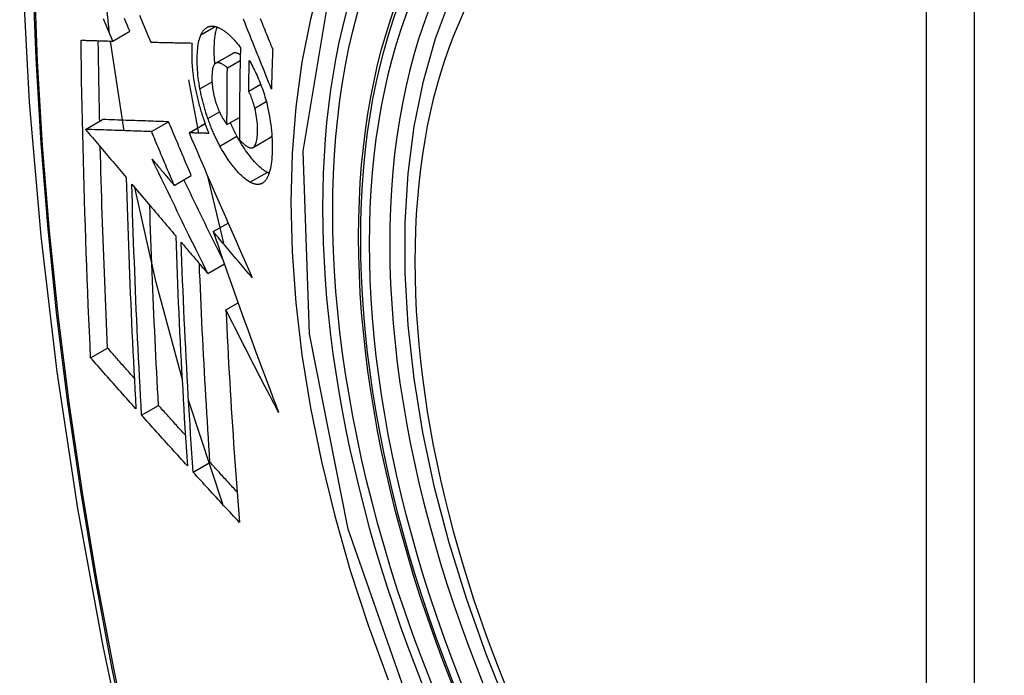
# Model space of a CAD drawing. Header units: inches. Extents: x 25 to 686, y 75 to 315.
# Tile 278 of 294: x 674.322 to 674.662, y 256.206 to 256.433. Entities that reach past the tile are written whole.
import ezdxf

# ---------------------------------------------------------------- set-up
doc = ezdxf.new("R2010")
doc.units = ezdxf.units.IN
doc.header["$MEASUREMENT"] = 0
doc.layers.add('Visible Edges(ANSI)', color=7, linetype='Continuous', lineweight=25)
doc.layers.add('Visible Tangent Edges(ANSI)', color=7, linetype='Continuous', lineweight=25)

msp = doc.modelspace()

# ---------------------------------------------------------------- linework, layer by layer
at = {"layer": 'Visible Edges(ANSI)'}
for p, q in [((674.35385, 256.42521), (674.35974, 256.42861)), ((674.35771, 256.39426), (674.35305, 256.42523)), ((674.36694, 256.42486), (674.36705, 256.42486)), ((674.38937, 256.41757), (674.39527, 256.42097)), ((674.39344, 256.41598), (674.39787, 256.41853)), ((674.37998, 256.41186), (674.38346, 256.39343)), ((674.4008, 256.40788), (674.40495, 256.41028)), ((674.3933, 256.39636), (674.39761, 256.39885)), ((674.34442, 256.39471), (674.35031, 256.39811)), ((674.35031, 256.39811), (674.35031, 256.39811)), ((674.36722, 256.39394), (674.37312, 256.39734)), ((674.3802, 256.39353), (674.38572, 256.39671)), ((674.34442, 256.39471), (674.34442, 256.39471)), ((674.38036, 256.39352), (674.3802, 256.39353)), ((674.4023, 256.38845), (674.4082, 256.39186)), ((674.4082, 256.39186), (674.40825, 256.39188)), ((674.37508, 256.37534), (674.38098, 256.37875)), ((674.38661, 256.37859), (674.39215, 256.35537)), ((674.38854, 256.35941), (674.39366, 256.36236)), ((674.38666, 256.34492), (674.3924, 256.34823)), ((674.39295, 256.33232), (674.39716, 256.33475)), ((674.34617, 256.31578), (674.35203, 256.31916)), ((674.39182, 256.26516), (674.38003, 256.30111)), ((674.36379, 256.29597), (674.36964, 256.29934)), ((674.38159, 256.27628), (674.38743, 256.27965))]:
    msp.add_line(p, q, dxfattribs=at)
at = {"layer": 'Visible Edges(ANSI)', "flags": 128}
for points in [[(674.37569, 256.82732), (674.36285, 256.78926), (674.35179, 256.75008), (674.34249, 256.70984), (674.33493, 256.66862), (674.32909, 256.62648), (674.32494, 256.58349), (674.32247, 256.53969), (674.32165, 256.49517), (674.32246, 256.44997), (674.32489, 256.40416), (674.32891, 256.35781), (674.33451, 256.31097), (674.34166, 256.26372), (674.35034, 256.21612), (674.36053, 256.16825), (674.3722, 256.12016)], [(674.49064, 256.19418), (674.4829, 256.21334), (674.47604, 256.23258), (674.4701, 256.25181), (674.46509, 256.27096), (674.46106, 256.28993), (674.458, 256.30866), (674.45595, 256.32705), (674.45492, 256.34503), (674.45493, 256.36251), (674.45597, 256.37944), (674.45805, 256.39574), (674.46118, 256.41132), (674.46536, 256.42614), (674.47059, 256.4401), (674.47686, 256.45315), (674.48416, 256.4652), (674.49247, 256.47619), (674.50177, 256.48602), (674.51199, 256.49463), (674.52308, 256.50194)], [(674.35272, 256.42786), (674.35057, 256.44788), (674.34909, 256.46764)], [(674.35385, 256.42521), (674.35338, 256.42631), (674.35291, 256.42741), (674.35245, 256.42851), (674.35198, 256.42961), (674.35152, 256.43071), (674.35105, 256.43181), (674.35058, 256.43291)], [(674.35974, 256.42861), (674.35928, 256.42971), (674.35881, 256.43081), (674.35835, 256.43191), (674.35788, 256.43301)], [(674.36304, 256.43415), (674.36402, 256.43182), (674.365, 256.42949), (674.36597, 256.42717), (674.36694, 256.42486)], [(674.40479, 256.43298), (674.40511, 256.43221), (674.40542, 256.43143), (674.40574, 256.43066), (674.40605, 256.42989), (674.40636, 256.42912), (674.40667, 256.42836), (674.40698, 256.42759), (674.40728, 256.42684), (674.40759, 256.42608), (674.40789, 256.42533), (674.4082, 256.42458), (674.4085, 256.42383), (674.4088, 256.42309), (674.4091, 256.42235)], [(674.38431, 256.42741), (674.38442, 256.42763), (674.38453, 256.42784), (674.38464, 256.42804), (674.38475, 256.42823), (674.38487, 256.42842), (674.38499, 256.4286), (674.38512, 256.42877), (674.38524, 256.42893), (674.38537, 256.42909), (674.38551, 256.42923), (674.38565, 256.42937), (674.38579, 256.4295), (674.38593, 256.42962), (674.38608, 256.42973), (674.38623, 256.42984), (674.38638, 256.42993), (674.38653, 256.43002), (674.38669, 256.43009), (674.38685, 256.43016), (674.38701, 256.43022), (674.38718, 256.43027), (674.38734, 256.43031), (674.38751, 256.43035), (674.38769, 256.43037)], [(674.38769, 256.43037), (674.38787, 256.43039), (674.38805, 256.43039), (674.38824, 256.4304), (674.38843, 256.43039), (674.38862, 256.43037), (674.38881, 256.43035), (674.389, 256.43032), (674.38919, 256.43028), (674.38938, 256.43023), (674.38958, 256.43018), (674.38978, 256.43012), (674.38998, 256.43005), (674.39018, 256.42997), (674.39038, 256.42989), (674.39058, 256.4298), (674.39078, 256.4297), (674.39099, 256.4296), (674.39119, 256.42949), (674.3914, 256.42937), (674.39161, 256.42924), (674.39181, 256.42911), (674.39202, 256.42897), (674.39224, 256.42883), (674.39245, 256.42868)], [(674.38913, 256.41739), (674.38908, 256.41802), (674.38903, 256.41865), (674.38899, 256.41927), (674.38896, 256.41989), (674.38893, 256.4205), (674.38892, 256.4211), (674.38891, 256.42169), (674.3889, 256.42228), (674.38891, 256.42285), (674.38892, 256.42342), (674.38894, 256.42397), (674.38896, 256.42452), (674.389, 256.42505), (674.38904, 256.42558), (674.38909, 256.4261), (674.38914, 256.4266), (674.38921, 256.42709), (674.38928, 256.42756), (674.38936, 256.42802), (674.38945, 256.42846), (674.38955, 256.42889), (674.38966, 256.4293), (674.38978, 256.4297), (674.38991, 256.43007)], [(674.40866, 256.40865), (674.40818, 256.40985), (674.4077, 256.41105), (674.40722, 256.41225), (674.40673, 256.41346), (674.40624, 256.41468), (674.40576, 256.4159), (674.40526, 256.41713), (674.40477, 256.41836), (674.40427, 256.41961), (674.40377, 256.42087), (674.40326, 256.42213), (674.40275, 256.42341), (674.40223, 256.42471), (674.40171, 256.42602), (674.40118, 256.42734), (674.40064, 256.42868), (674.4001, 256.43004), (674.39955, 256.43141), (674.39899, 256.43281)], [(674.38397, 256.40877), (674.3838, 256.40973), (674.38364, 256.41068), (674.38351, 256.41163), (674.38339, 256.41256), (674.38328, 256.41348), (674.3832, 256.41438), (674.38313, 256.41528), (674.38307, 256.41616), (674.38304, 256.41702), (674.38301, 256.41788), (674.38301, 256.41871), (674.38301, 256.41953), (674.38303, 256.42032), (674.38306, 256.4211), (674.38311, 256.42186), (674.38318, 256.42259), (674.38326, 256.4233), (674.38336, 256.42399), (674.38347, 256.42464), (674.3836, 256.42526), (674.38375, 256.42585), (674.38392, 256.4264), (674.38411, 256.42692), (674.38431, 256.42741)], [(674.39245, 256.42868), (674.39268, 256.42851), (674.3929, 256.42833), (674.39313, 256.42815), (674.39336, 256.42796), (674.39359, 256.42777), (674.39382, 256.42757), (674.39405, 256.42736), (674.39428, 256.42715), (674.39451, 256.42693), (674.39474, 256.42671), (674.39497, 256.42648), (674.3952, 256.42624), (674.39543, 256.426), (674.39566, 256.42576), (674.39589, 256.4255), (674.39612, 256.42524), (674.39635, 256.42498), (674.39658, 256.42471), (674.39681, 256.42444), (674.39705, 256.42416), (674.39728, 256.42387), (674.39751, 256.42358), (674.39774, 256.42329), (674.39797, 256.42299)], [(674.34288, 256.42553), (674.34333, 256.42552), (674.34378, 256.4255), (674.34423, 256.42549), (674.34468, 256.42547), (674.34514, 256.42546), (674.34559, 256.42545), (674.34605, 256.42543), (674.3465, 256.42542), (674.34696, 256.42541), (674.34742, 256.42539), (674.34788, 256.42538), (674.34834, 256.42537), (674.34879, 256.42535), (674.34925, 256.42534), (674.34971, 256.42533), (674.35017, 256.42531), (674.35063, 256.4253), (674.35109, 256.42529), (674.35155, 256.42527), (674.35201, 256.42526), (674.35247, 256.42525), (674.35293, 256.42523), (674.35339, 256.42522), (674.35385, 256.42521)], [(674.34617, 256.31578), (674.34596, 256.32031), (674.34576, 256.32484), (674.34556, 256.32937), (674.34537, 256.33391), (674.34519, 256.33846), (674.345, 256.343), (674.34483, 256.34756), (674.34466, 256.35211), (674.3445, 256.35667), (674.34434, 256.36124), (674.34419, 256.36581), (674.34405, 256.37038), (674.34391, 256.37495), (674.34378, 256.37952), (674.34366, 256.3841), (674.34354, 256.38868), (674.34343, 256.39326), (674.34333, 256.39785), (674.34324, 256.40245), (674.34315, 256.40705), (674.34307, 256.41166), (674.343, 256.41628), (674.34294, 256.4209), (674.34288, 256.42553)], [(674.34931, 256.39753), (674.34928, 256.39869), (674.34925, 256.39984), (674.34923, 256.401), (674.34921, 256.40216), (674.34918, 256.40332), (674.34916, 256.40447), (674.34914, 256.40563), (674.34911, 256.40679), (674.34909, 256.40795), (674.34907, 256.40911), (674.34905, 256.41026), (674.34903, 256.41142), (674.34901, 256.41258), (674.34899, 256.41374), (674.34897, 256.4149), (674.34895, 256.41606), (674.34893, 256.41722), (674.34891, 256.41838), (674.3489, 256.41954), (674.34888, 256.4207), (674.34886, 256.42187), (674.34885, 256.42303), (674.34883, 256.42419), (674.34882, 256.42535)], [(674.36705, 256.42486), (674.36763, 256.42484), (674.36821, 256.42483), (674.36879, 256.42482), (674.36938, 256.4248), (674.36996, 256.42479), (674.37055, 256.42478), (674.37114, 256.42476), (674.37173, 256.42475), (674.37232, 256.42474), (674.37291, 256.42472), (674.3735, 256.42471), (674.37409, 256.4247), (674.37468, 256.42469), (674.37528, 256.42467), (674.37587, 256.42466), (674.37647, 256.42465), (674.37706, 256.42464), (674.37766, 256.42463), (674.37825, 256.42461), (674.37885, 256.4246), (674.37944, 256.42459), (674.38004, 256.42458), (674.38063, 256.42457), (674.38123, 256.42456)], [(674.38123, 256.42456), (674.38119, 256.42402), (674.38116, 256.42347), (674.38114, 256.42291), (674.38112, 256.42234), (674.38111, 256.42177), (674.3811, 256.42118), (674.3811, 256.42059), (674.38111, 256.41998), (674.38113, 256.41937), (674.38115, 256.41876), (674.38118, 256.41813), (674.38121, 256.4175), (674.38126, 256.41687), (674.38131, 256.41622), (674.38137, 256.41557), (674.38143, 256.41492), (674.3815, 256.41426), (674.38159, 256.41359), (674.38167, 256.41293), (674.38177, 256.41225), (674.38187, 256.41158), (674.38198, 256.4109), (674.3821, 256.41021), (674.38223, 256.40952)], [(674.39797, 256.42299), (674.39794, 256.42166), (674.39791, 256.42033), (674.39788, 256.41899), (674.39785, 256.41766), (674.39783, 256.41634), (674.3978, 256.41501), (674.39778, 256.41368), (674.39776, 256.41235), (674.39774, 256.41103), (674.39772, 256.4097), (674.3977, 256.40838), (674.39768, 256.40705), (674.39767, 256.40573), (674.39765, 256.40441), (674.39764, 256.40309), (674.39763, 256.40177), (674.39762, 256.40045), (674.39761, 256.39913), (674.3976, 256.39781), (674.3976, 256.39649), (674.39759, 256.39517), (674.39759, 256.39385), (674.39759, 256.39254), (674.39759, 256.39122)], [(674.39539, 256.42103), (674.39539, 256.42103), (674.39538, 256.42103), (674.39538, 256.42103), (674.39537, 256.42102), (674.39537, 256.42102), (674.39536, 256.42102), (674.39535, 256.42102), (674.39535, 256.42101), (674.39534, 256.42101), (674.39534, 256.42101), (674.39533, 256.42101), (674.39533, 256.421), (674.39532, 256.421), (674.39532, 256.421), (674.39531, 256.421), (674.39531, 256.42099), (674.3953, 256.42099), (674.3953, 256.42099), (674.39529, 256.42099), (674.39529, 256.42098), (674.39528, 256.42098), (674.39528, 256.42098), (674.39527, 256.42097), (674.39527, 256.42097)], [(674.39791, 256.42045), (674.3978, 256.42052), (674.39769, 256.42059), (674.39757, 256.42065), (674.39746, 256.42072), (674.39735, 256.42077), (674.39724, 256.42083), (674.39713, 256.42088), (674.39702, 256.42092), (674.39691, 256.42096), (674.3968, 256.421), (674.39669, 256.42104), (674.39659, 256.42107), (674.39648, 256.42109), (674.39637, 256.42112), (674.39627, 256.42113), (674.39617, 256.42114), (674.39606, 256.42115), (674.39596, 256.42115), (674.39586, 256.42115), (674.39577, 256.42113), (674.39567, 256.42112), (674.39558, 256.4211), (674.39548, 256.42107), (674.39539, 256.42103)], [(674.4091, 256.42235), (674.40908, 256.42178), (674.40906, 256.4212), (674.40904, 256.42063), (674.40901, 256.42006), (674.40899, 256.41949), (674.40897, 256.41892), (674.40896, 256.41835), (674.40894, 256.41778), (674.40892, 256.41721), (674.4089, 256.41663), (674.40888, 256.41606), (674.40886, 256.41549), (674.40884, 256.41492), (674.40882, 256.41435), (674.40881, 256.41378), (674.40879, 256.41321), (674.40877, 256.41264), (674.40876, 256.41207), (674.40874, 256.4115), (674.40872, 256.41093), (674.40871, 256.41036), (674.40869, 256.40979), (674.40867, 256.40922), (674.40866, 256.40865)], [(674.38949, 256.41763), (674.38929, 256.41752), (674.38911, 256.41736), (674.38894, 256.41716), (674.38879, 256.41692), (674.38865, 256.41664), (674.38853, 256.41632), (674.38843, 256.41597), (674.38834, 256.41559), (674.38827, 256.41518), (674.38821, 256.41475), (674.38817, 256.4143), (674.38814, 256.41383), (674.38811, 256.41334), (674.3881, 256.41285), (674.3881, 256.41233), (674.38811, 256.4118), (674.38812, 256.41126), (674.38815, 256.41071), (674.38819, 256.41015), (674.38825, 256.40957), (674.38832, 256.40899), (674.3884, 256.4084), (674.3885, 256.4078), (674.38862, 256.40719)], [(674.39344, 256.41598), (674.39327, 256.41612), (674.39309, 256.41627), (674.39292, 256.41641), (674.39274, 256.41655), (674.39256, 256.41668), (674.39239, 256.4168), (674.39221, 256.41692), (674.39204, 256.41703), (674.39186, 256.41714), (674.39169, 256.41724), (674.39152, 256.41733), (674.39135, 256.41742), (674.39118, 256.41749), (674.39102, 256.41756), (674.39086, 256.41761), (674.39069, 256.41766), (674.39053, 256.4177), (674.39038, 256.41773), (674.39022, 256.41774), (674.39007, 256.41774), (674.38992, 256.41774), (674.38977, 256.41771), (674.38963, 256.41768), (674.38949, 256.41763)], [(674.3933, 256.39636), (674.3933, 256.39718), (674.3933, 256.39799), (674.3933, 256.39881), (674.39331, 256.39962), (674.39331, 256.40044), (674.39331, 256.40125), (674.39331, 256.40207), (674.39332, 256.40288), (674.39332, 256.4037), (674.39333, 256.40452), (674.39333, 256.40533), (674.39334, 256.40615), (674.39334, 256.40697), (674.39335, 256.40778), (674.39336, 256.4086), (674.39336, 256.40942), (674.39337, 256.41024), (674.39338, 256.41106), (674.39339, 256.41188), (674.3934, 256.4127), (674.39341, 256.41352), (674.39342, 256.41434), (674.39343, 256.41516), (674.39344, 256.41598)], [(674.4008, 256.40788), (674.40081, 256.40832), (674.40081, 256.40877), (674.40082, 256.40921), (674.40083, 256.40966), (674.40084, 256.4101), (674.40085, 256.41055), (674.40085, 256.411), (674.40086, 256.41144), (674.40087, 256.41189), (674.40088, 256.41233), (674.40089, 256.41278), (674.4009, 256.41322), (674.40091, 256.41367), (674.40092, 256.41411), (674.40092, 256.41456), (674.40093, 256.41501), (674.40094, 256.41545), (674.40095, 256.4159), (674.40096, 256.41634), (674.40097, 256.41679), (674.40098, 256.41723), (674.40099, 256.41768), (674.40101, 256.41813), (674.40102, 256.41857)], [(674.40102, 256.41857), (674.40132, 256.41802), (674.40162, 256.41746), (674.40192, 256.4169), (674.40222, 256.41632), (674.40252, 256.41573), (674.40282, 256.41514), (674.40311, 256.41453), (674.4034, 256.41392), (674.40368, 256.4133), (674.40396, 256.41267), (674.40424, 256.41203), (674.40451, 256.41138), (674.40478, 256.41073), (674.40504, 256.41007), (674.40529, 256.4094), (674.40553, 256.40872), (674.40577, 256.40804), (674.406, 256.40735), (674.40623, 256.40666), (674.40644, 256.40596), (674.40664, 256.40526), (674.40684, 256.40455), (674.40703, 256.40384), (674.4072, 256.40312)], [(674.38223, 256.40952), (674.38232, 256.40902), (674.38242, 256.40852), (674.38252, 256.40803), (674.38263, 256.40752), (674.38274, 256.40702), (674.38285, 256.40652), (674.38297, 256.40602), (674.38308, 256.40552), (674.38321, 256.40502), (674.38333, 256.40452), (674.38346, 256.40402), (674.38359, 256.40352), (674.38373, 256.40301), (674.38387, 256.40251), (674.38401, 256.40201), (674.38415, 256.40152), (674.3843, 256.40102), (674.38445, 256.40052), (674.3846, 256.40003), (674.38476, 256.39954), (674.38492, 256.39904), (674.38508, 256.39855), (674.38525, 256.39807), (674.38541, 256.39758)], [(674.38672, 256.39844), (674.38657, 256.39886), (674.38643, 256.39928), (674.38629, 256.3997), (674.38615, 256.40013), (674.38602, 256.40056), (674.38589, 256.40098), (674.38576, 256.40141), (674.38563, 256.40184), (674.38551, 256.40227), (674.38538, 256.40271), (674.38526, 256.40314), (674.38515, 256.40358), (674.38503, 256.40401), (674.38492, 256.40444), (674.38482, 256.40488), (674.38471, 256.40531), (674.38461, 256.40574), (674.38451, 256.40618), (674.38441, 256.40661), (674.38432, 256.40704), (674.38423, 256.40748), (674.38414, 256.40791), (674.38405, 256.40834), (674.38397, 256.40877)], [(674.38862, 256.40719), (674.38866, 256.40699), (674.38871, 256.40679), (674.38875, 256.40659), (674.3888, 256.4064), (674.38885, 256.4062), (674.38889, 256.406), (674.38894, 256.4058), (674.38899, 256.4056), (674.38905, 256.40541), (674.3891, 256.40521), (674.38915, 256.40501), (674.38921, 256.40482), (674.38926, 256.40462), (674.38932, 256.40442), (674.38938, 256.40423), (674.38944, 256.40403), (674.3895, 256.40384), (674.38957, 256.40365), (674.38963, 256.40346), (674.3897, 256.40327), (674.38976, 256.40308), (674.38983, 256.40289), (674.3899, 256.4027), (674.38997, 256.40251)], [(674.40292, 256.40204), (674.40285, 256.4023), (674.40278, 256.40257), (674.40271, 256.40283), (674.40264, 256.40309), (674.40257, 256.40335), (674.40249, 256.40362), (674.40241, 256.40388), (674.40233, 256.40414), (674.40225, 256.4044), (674.40217, 256.40465), (674.40208, 256.40491), (674.40199, 256.40516), (674.40191, 256.40541), (674.40182, 256.40566), (674.40172, 256.4059), (674.40163, 256.40614), (674.40153, 256.40637), (674.40143, 256.40661), (674.40133, 256.40683), (674.40123, 256.40705), (674.40113, 256.40727), (674.40102, 256.40748), (674.40091, 256.40768), (674.4008, 256.40788)], [(674.38997, 256.40251), (674.39004, 256.40235), (674.3901, 256.40218), (674.39017, 256.40201), (674.39023, 256.40185), (674.3903, 256.40168), (674.39037, 256.40152), (674.39044, 256.40136), (674.39051, 256.4012), (674.39058, 256.40104), (674.39064, 256.40089), (674.39072, 256.40073), (674.39079, 256.40058), (674.39086, 256.40042), (674.39093, 256.40027), (674.391, 256.40012), (674.39108, 256.39998), (674.39115, 256.39983), (674.39122, 256.39969), (674.3913, 256.39954), (674.39137, 256.3994), (674.39145, 256.39926), (674.39153, 256.39912), (674.3916, 256.39899), (674.39168, 256.39885)], [(674.4072, 256.40312), (674.40746, 256.40198), (674.4077, 256.40085), (674.40791, 256.39972), (674.40811, 256.3986), (674.40828, 256.39748), (674.40843, 256.39637), (674.40856, 256.39528), (674.40867, 256.3942), (674.40875, 256.39314), (674.40882, 256.3921), (674.40887, 256.39107), (674.4089, 256.39006), (674.40892, 256.38907), (674.40892, 256.38809), (674.4089, 256.38713), (674.40887, 256.3862), (674.40882, 256.38529), (674.40875, 256.38441), (674.40867, 256.38355), (674.40856, 256.38273), (674.40844, 256.38195), (674.40829, 256.3812), (674.40813, 256.38049), (674.40794, 256.37982)], [(674.39168, 256.39885), (674.39175, 256.39874), (674.39181, 256.39863), (674.39188, 256.39852), (674.39195, 256.39841), (674.39201, 256.3983), (674.39208, 256.39819), (674.39215, 256.39808), (674.39221, 256.39797), (674.39228, 256.39786), (674.39235, 256.39775), (674.39242, 256.39764), (674.39248, 256.39754), (674.39255, 256.39743), (674.39262, 256.39733), (674.39269, 256.39723), (674.39276, 256.39712), (674.39283, 256.39702), (674.39289, 256.39692), (674.39296, 256.39683), (674.39303, 256.39673), (674.3931, 256.39663), (674.39317, 256.39654), (674.39323, 256.39645), (674.3933, 256.39636)], [(674.40235, 256.38848), (674.40257, 256.38865), (674.40278, 256.38887), (674.40296, 256.38915), (674.40313, 256.38947), (674.40328, 256.38983), (674.40341, 256.39023), (674.40352, 256.39067), (674.40361, 256.39114), (674.40369, 256.39164), (674.40375, 256.39217), (674.4038, 256.39272), (674.40384, 256.39329), (674.40386, 256.39388), (674.40387, 256.3945), (674.40387, 256.39519), (674.40385, 256.3959), (674.40381, 256.39662), (674.40375, 256.39736), (674.40366, 256.39812), (674.40356, 256.3989), (674.40343, 256.39967), (674.40328, 256.40046), (674.40311, 256.40125), (674.40292, 256.40204)], [(674.37312, 256.39734), (674.37223, 256.39737), (674.37135, 256.3974), (674.37047, 256.39743), (674.36958, 256.39746), (674.36869, 256.39749), (674.3678, 256.39752), (674.3669, 256.39755), (674.366, 256.39758), (674.36509, 256.39761), (674.36417, 256.39764), (674.36325, 256.39767), (674.36232, 256.3977), (674.36139, 256.39773), (674.36044, 256.39777), (674.35948, 256.3978), (674.35851, 256.39783), (674.35753, 256.39786), (674.35654, 256.3979), (674.35554, 256.39793), (674.35452, 256.39797), (674.35349, 256.398), (674.35245, 256.39804), (674.35139, 256.39807), (674.35031, 256.39811)], [(674.38098, 256.37875), (674.38065, 256.37952), (674.38032, 256.3803), (674.37999, 256.38107), (674.37966, 256.38185), (674.37933, 256.38262), (674.379, 256.3834), (674.37867, 256.38417), (674.37834, 256.38495), (674.37802, 256.38572), (674.37769, 256.3865), (674.37736, 256.38727), (674.37703, 256.38805), (674.3767, 256.38882), (674.37638, 256.3896), (674.37605, 256.39037), (674.37572, 256.39115), (674.3754, 256.39192), (674.37507, 256.3927), (674.37474, 256.39347), (674.37442, 256.39425), (674.37409, 256.39502), (674.37377, 256.39579), (674.37344, 256.39657), (674.37312, 256.39734)], [(674.38541, 256.39758), (674.38548, 256.3974), (674.38554, 256.39722), (674.38561, 256.39704), (674.38567, 256.39686), (674.38574, 256.39668), (674.3858, 256.3965), (674.38587, 256.39632), (674.38593, 256.39614), (674.386, 256.39596), (674.38606, 256.39578), (674.38613, 256.3956), (674.3862, 256.39542), (674.38627, 256.39525), (674.38633, 256.39507), (674.3864, 256.3949), (674.38647, 256.39472), (674.38654, 256.39454), (674.38661, 256.39437), (674.38668, 256.39419), (674.38675, 256.39402), (674.38682, 256.39385), (674.38689, 256.39367), (674.38696, 256.3935), (674.38703, 256.39333)], [(674.39086, 256.38895), (674.39067, 256.38931), (674.39048, 256.38967), (674.39029, 256.39003), (674.39011, 256.3904), (674.38992, 256.39077), (674.38974, 256.39115), (674.38955, 256.39152), (674.38937, 256.3919), (674.3892, 256.39229), (674.38902, 256.39267), (674.38884, 256.39306), (674.38867, 256.39346), (674.3885, 256.39385), (674.38833, 256.39425), (674.38816, 256.39466), (674.38799, 256.39506), (674.38782, 256.39547), (674.38766, 256.39589), (674.3875, 256.3963), (674.38734, 256.39672), (674.38718, 256.39715), (674.38702, 256.39757), (674.38687, 256.398), (674.38672, 256.39844)], [(674.39676, 256.39235), (674.39666, 256.39254), (674.39656, 256.39273), (674.39646, 256.39291), (674.39636, 256.3931), (674.39627, 256.39329), (674.39617, 256.39348), (674.39607, 256.39367), (674.39598, 256.39386), (674.39588, 256.39406), (674.39578, 256.39425), (674.39569, 256.39444), (674.39559, 256.39464), (674.3955, 256.39483), (674.3954, 256.39503), (674.39531, 256.39523), (674.39522, 256.39543), (674.39512, 256.39563), (674.39503, 256.39583), (674.39494, 256.39603), (674.39485, 256.39623), (674.39476, 256.39643), (674.39467, 256.39664), (674.39458, 256.39684), (674.39449, 256.39705)], [(674.36722, 256.39394), (674.36634, 256.39397), (674.36546, 256.394), (674.36457, 256.39403), (674.36368, 256.39406), (674.36279, 256.39408), (674.3619, 256.39411), (674.361, 256.39415), (674.3601, 256.39418), (674.35919, 256.39421), (674.35828, 256.39424), (674.35736, 256.39427), (674.35643, 256.3943), (674.35549, 256.39433), (674.35454, 256.39436), (674.35358, 256.3944), (674.35262, 256.39443), (674.35164, 256.39446), (674.35065, 256.3945), (674.34965, 256.39453), (674.34863, 256.39457), (674.3476, 256.3946), (674.34655, 256.39464), (674.34549, 256.39467), (674.34442, 256.39471)], [(674.34442, 256.39471), (674.345, 256.39402), (674.34559, 256.39332), (674.34617, 256.39263), (674.34676, 256.39194), (674.34734, 256.39124), (674.34793, 256.39055), (674.34852, 256.38986), (674.3491, 256.38916), (674.34969, 256.38847), (674.35028, 256.38777), (674.35086, 256.38708), (674.35145, 256.38638), (674.35204, 256.38569), (674.35263, 256.38499), (674.35321, 256.3843), (674.3538, 256.3836), (674.35439, 256.38291), (674.35498, 256.38221), (674.35556, 256.38152), (674.35615, 256.38083), (674.35674, 256.38013), (674.35732, 256.37944), (674.35791, 256.37874), (674.3585, 256.37805)], [(674.37508, 256.37534), (674.37475, 256.37612), (674.37442, 256.37689), (674.3741, 256.37767), (674.37377, 256.37844), (674.37344, 256.37922), (674.37311, 256.37999), (674.37278, 256.38077), (674.37245, 256.38154), (674.37212, 256.38232), (674.37179, 256.38309), (674.37147, 256.38387), (674.37114, 256.38464), (674.37081, 256.38542), (674.37048, 256.38619), (674.37016, 256.38697), (674.36983, 256.38774), (674.3695, 256.38852), (674.36918, 256.38929), (674.36885, 256.39007), (674.36852, 256.39084), (674.3682, 256.39162), (674.36787, 256.39239), (674.36755, 256.39316), (674.36722, 256.39394)], [(674.3802, 256.39353), (674.38107, 256.39149), (674.38195, 256.38944), (674.38283, 256.38738), (674.38371, 256.38532), (674.3846, 256.38325), (674.38549, 256.38117), (674.38639, 256.37909), (674.38729, 256.37701), (674.38819, 256.37492), (674.3891, 256.37283), (674.39001, 256.37073), (674.39092, 256.36864), (674.39183, 256.36654), (674.39275, 256.36444), (674.39366, 256.36234), (674.39458, 256.36024), (674.3955, 256.35814), (674.39643, 256.35605), (674.39735, 256.35395), (674.39827, 256.35186), (674.3992, 256.34977), (674.40013, 256.34768), (674.40105, 256.3456), (674.40198, 256.34352)], [(674.38703, 256.39333), (674.38675, 256.39333), (674.38647, 256.39334), (674.3862, 256.39335), (674.38592, 256.39336), (674.38564, 256.39337), (674.38536, 256.39337), (674.38508, 256.39338), (674.3848, 256.39339), (674.38452, 256.3934), (674.38424, 256.39341), (674.38397, 256.39341), (674.38369, 256.39342), (674.38341, 256.39343), (674.38313, 256.39344), (674.38285, 256.39345), (674.38258, 256.39346), (674.3823, 256.39346), (674.38202, 256.39347), (674.38174, 256.39348), (674.38147, 256.39349), (674.38119, 256.3935), (674.38092, 256.39351), (674.38064, 256.39351), (674.38036, 256.39352)], [(674.40714, 256.37987), (674.40672, 256.38012), (674.4063, 256.38039), (674.40588, 256.38069), (674.40545, 256.38102), (674.40502, 256.38138), (674.40458, 256.38176), (674.40415, 256.38217), (674.40371, 256.38261), (674.40327, 256.38306), (674.40282, 256.38354), (674.40238, 256.38405), (674.40194, 256.38457), (674.4015, 256.38511), (674.40106, 256.38566), (674.40062, 256.38623), (674.40019, 256.38683), (674.39975, 256.38744), (674.39931, 256.38808), (674.39888, 256.38874), (674.39845, 256.38943), (674.39802, 256.39013), (674.3976, 256.39085), (674.39718, 256.39159), (674.39676, 256.39235)], [(674.40825, 256.39188), (674.40827, 256.3919), (674.4083, 256.39192), (674.40832, 256.39194), (674.40835, 256.39195), (674.40837, 256.39197), (674.4084, 256.39199), (674.40842, 256.39201), (674.40845, 256.39203), (674.40847, 256.39206), (674.40849, 256.39208), (674.40852, 256.3921), (674.40854, 256.39212), (674.40856, 256.39215), (674.40859, 256.39217), (674.40861, 256.3922), (674.40863, 256.39222), (674.40865, 256.39225), (674.40868, 256.39228), (674.4087, 256.3923), (674.40872, 256.39233), (674.40874, 256.39236), (674.40876, 256.39239), (674.40878, 256.39242), (674.4088, 256.39245)], [(674.35203, 256.31916), (674.3519, 256.32204), (674.35177, 256.32492), (674.35165, 256.3278), (674.35152, 256.33068), (674.3514, 256.33356), (674.35128, 256.33645), (674.35116, 256.33933), (674.35104, 256.34222), (674.35093, 256.3451), (674.35082, 256.34799), (674.35071, 256.35089), (674.3506, 256.35378), (674.3505, 256.35667), (674.35039, 256.35957), (674.35029, 256.36247), (674.3502, 256.36537), (674.3501, 256.36827), (674.35001, 256.37118), (674.34992, 256.37409), (674.34984, 256.377), (674.34975, 256.37991), (674.34967, 256.38283), (674.34959, 256.38575), (674.34952, 256.38867)], [(674.40124, 256.37647), (674.40069, 256.37679), (674.40013, 256.37717), (674.39956, 256.3776), (674.39899, 256.37808), (674.39841, 256.37861), (674.39785, 256.37916), (674.39732, 256.37971), (674.39683, 256.38025), (674.39637, 256.38077), (674.39596, 256.38126), (674.39559, 256.38172), (674.39521, 256.38218), (674.39484, 256.38267), (674.39447, 256.38316), (674.39411, 256.38368), (674.39374, 256.3842), (674.39337, 256.38474), (674.39301, 256.3853), (674.39265, 256.38587), (674.39229, 256.38645), (674.39193, 256.38705), (674.39157, 256.38767), (674.39122, 256.3883), (674.39086, 256.38895)], [(674.39759, 256.39122), (674.3978, 256.39099), (674.39801, 256.39076), (674.39823, 256.39053), (674.39844, 256.39031), (674.39865, 256.3901), (674.39887, 256.3899), (674.39908, 256.3897), (674.39929, 256.38952), (674.3995, 256.38934), (674.39971, 256.38918), (674.39991, 256.38902), (674.40012, 256.38888), (674.40033, 256.38875), (674.40053, 256.38863), (674.40073, 256.38853), (674.40093, 256.38844), (674.40112, 256.38838), (674.40132, 256.38833), (674.4015, 256.3883), (674.40168, 256.38829), (674.40186, 256.3883), (674.40203, 256.38833), (674.40219, 256.38839), (674.40235, 256.38848)], [(674.38666, 256.34492), (674.38585, 256.34656), (674.38504, 256.34821), (674.38423, 256.34985), (674.38341, 256.3515), (674.3826, 256.35315), (674.38179, 256.3548), (674.38098, 256.35646), (674.38017, 256.35811), (674.37936, 256.35976), (674.37856, 256.36142), (674.37775, 256.36307), (674.37694, 256.36472), (674.37614, 256.36637), (674.37534, 256.36803), (674.37454, 256.36968), (674.37374, 256.37133), (674.37294, 256.37298), (674.37214, 256.37462), (674.37135, 256.37627), (674.37056, 256.37791), (674.36977, 256.37956), (674.36898, 256.38119), (674.36819, 256.38283), (674.36741, 256.38446)], [(674.36741, 256.38446), (674.36773, 256.38408), (674.36804, 256.3837), (674.36836, 256.38332), (674.36868, 256.38294), (674.369, 256.38256), (674.36932, 256.38218), (674.36964, 256.3818), (674.36996, 256.38142), (674.37028, 256.38104), (674.3706, 256.38066), (674.37092, 256.38028), (674.37124, 256.3799), (674.37156, 256.37952), (674.37188, 256.37914), (674.3722, 256.37876), (674.37252, 256.37838), (674.37284, 256.378), (674.37316, 256.37762), (674.37348, 256.37724), (674.3738, 256.37686), (674.37412, 256.37648), (674.37444, 256.3761), (674.37476, 256.37572), (674.37508, 256.37534)], [(674.40794, 256.37982), (674.40786, 256.37958), (674.40778, 256.37935), (674.4077, 256.37912), (674.40762, 256.3789), (674.40753, 256.37868), (674.40744, 256.37847), (674.40734, 256.37827), (674.40725, 256.37808), (674.40715, 256.37789), (674.40705, 256.37771), (674.40694, 256.37754), (674.40683, 256.37737), (674.40672, 256.37721), (674.4066, 256.37706), (674.40649, 256.37691), (674.40637, 256.37678), (674.40624, 256.37665), (674.40612, 256.37653), (674.40599, 256.37642), (674.40586, 256.37632), (674.40573, 256.37622), (674.40559, 256.37613), (674.40545, 256.37605), (674.40531, 256.37598)], [(674.40784, 256.37953), (674.40782, 256.37954), (674.40779, 256.37955), (674.40776, 256.37957), (674.40773, 256.37958), (674.4077, 256.37959), (674.40767, 256.37961), (674.40764, 256.37962), (674.40761, 256.37963), (674.40758, 256.37965), (674.40755, 256.37966), (674.40753, 256.37967), (674.4075, 256.37969), (674.40747, 256.3797), (674.40744, 256.37972), (674.40741, 256.37973), (674.40738, 256.37975), (674.40735, 256.37976), (674.40732, 256.37978), (674.40729, 256.37979), (674.40726, 256.37981), (674.40723, 256.37982), (674.4072, 256.37984), (674.40717, 256.37986), (674.40714, 256.37987)], [(674.3585, 256.37805), (674.35859, 256.3747), (674.35868, 256.37134), (674.35878, 256.368), (674.35889, 256.36465), (674.359, 256.3613), (674.35911, 256.35796), (674.35923, 256.35462), (674.35935, 256.35128), (674.35948, 256.34794), (674.35961, 256.3446), (674.35974, 256.34127), (674.35988, 256.33794), (674.36002, 256.33461), (674.36016, 256.33128), (674.36031, 256.32796), (674.36047, 256.32464), (674.36062, 256.32132), (674.36078, 256.31801), (674.36094, 256.3147), (674.36111, 256.31139), (674.36128, 256.30808), (674.36145, 256.30478), (674.36163, 256.30148), (674.36181, 256.29818)], [(674.36041, 256.3758), (674.36104, 256.37505), (674.36167, 256.37431), (674.3623, 256.37357), (674.36293, 256.37282), (674.36356, 256.37208), (674.36419, 256.37134), (674.36482, 256.37059), (674.36545, 256.36985), (674.36608, 256.3691), (674.36672, 256.36835), (674.36735, 256.36761), (674.36798, 256.36686), (674.36861, 256.36612), (674.36925, 256.36537), (674.36988, 256.36463), (674.37051, 256.36388), (674.37115, 256.36313), (674.37178, 256.36239), (674.37241, 256.36164), (674.37305, 256.3609), (674.37368, 256.36016), (674.37431, 256.35941), (674.37494, 256.35867), (674.37558, 256.35792)], [(674.36379, 256.29597), (674.36361, 256.29926), (674.36343, 256.30256), (674.36325, 256.30586), (674.36308, 256.30916), (674.36291, 256.31246), (674.36274, 256.31577), (674.36258, 256.31908), (674.36242, 256.3224), (674.36226, 256.32571), (674.36211, 256.32903), (674.36196, 256.33235), (674.36182, 256.33568), (674.36168, 256.33901), (674.36154, 256.34234), (674.36141, 256.34567), (674.36128, 256.34901), (674.36116, 256.35235), (674.36104, 256.35569), (674.36092, 256.35904), (674.36081, 256.36239), (674.3607, 256.36574), (674.3606, 256.36909), (674.3605, 256.37244), (674.36041, 256.3758)], [(674.39196, 256.34951), (674.39139, 256.35066), (674.39082, 256.35182), (674.39025, 256.35297), (674.38968, 256.35412), (674.38911, 256.35528), (674.38855, 256.35644), (674.38798, 256.35759), (674.38741, 256.35875), (674.38684, 256.35991), (674.38628, 256.36106), (674.38571, 256.36222), (674.38514, 256.36338), (674.38458, 256.36454), (674.38402, 256.3657), (674.38345, 256.36685), (674.38289, 256.36801), (674.38232, 256.36917), (674.38176, 256.37033), (674.3812, 256.37148), (674.38064, 256.37264), (674.38008, 256.3738), (674.37952, 256.37495), (674.37896, 256.37611), (674.3784, 256.37726)], [(674.40531, 256.37598), (674.40516, 256.37591), (674.40501, 256.37586), (674.40486, 256.37581), (674.4047, 256.37576), (674.40455, 256.37573), (674.40439, 256.3757), (674.40423, 256.37568), (674.40406, 256.37567), (674.4039, 256.37567), (674.40373, 256.37567), (674.40357, 256.37568), (674.4034, 256.3757), (674.40323, 256.37573), (674.40305, 256.37576), (674.40288, 256.3758), (674.4027, 256.37585), (674.40253, 256.3759), (674.40235, 256.37596), (674.40217, 256.37603), (674.40199, 256.37611), (674.4018, 256.37619), (674.40162, 256.37627), (674.40143, 256.37637), (674.40124, 256.37647)], [(674.37777, 256.30868), (674.3688, 256.34178), (674.3614, 256.37462)], [(674.36964, 256.29934), (674.36949, 256.3022), (674.36933, 256.30506), (674.36918, 256.30792), (674.36903, 256.31079), (674.36888, 256.31366), (674.36874, 256.31652), (674.36859, 256.31939), (674.36845, 256.32227), (674.36832, 256.32514), (674.36818, 256.32802), (674.36805, 256.33089), (674.36792, 256.33377), (674.3678, 256.33666), (674.36767, 256.33954), (674.36755, 256.34243), (674.36743, 256.34532), (674.36732, 256.34821), (674.36721, 256.3511), (674.3671, 256.35399), (674.36699, 256.35689), (674.36689, 256.35979), (674.36679, 256.36268), (674.3667, 256.36558), (674.36661, 256.36848)], [(674.40198, 256.34352), (674.40142, 256.34418), (674.40086, 256.34485), (674.4003, 256.34551), (674.39974, 256.34617), (674.39918, 256.34683), (674.39862, 256.34749), (674.39805, 256.34816), (674.39749, 256.34882), (674.39693, 256.34948), (674.39637, 256.35014), (674.39581, 256.35081), (674.39525, 256.35147), (674.39469, 256.35213), (674.39413, 256.3528), (674.39357, 256.35346), (674.39301, 256.35412), (674.39245, 256.35478), (674.39189, 256.35544), (674.39133, 256.35611), (674.39077, 256.35677), (674.39021, 256.35743), (674.38965, 256.35809), (674.3891, 256.35875), (674.38854, 256.35941)], [(674.38854, 256.35941), (674.38943, 256.35681), (674.39033, 256.35421), (674.39123, 256.35161), (674.39213, 256.34901), (674.39304, 256.3464), (674.39396, 256.3438), (674.39487, 256.34119), (674.39579, 256.33859), (674.39672, 256.33598), (674.39765, 256.33337), (674.39858, 256.33077), (674.39952, 256.32816), (674.40047, 256.32555), (674.40142, 256.32295), (674.40237, 256.32034), (674.40333, 256.31773), (674.40429, 256.31513), (674.40526, 256.31252), (674.40623, 256.30992), (674.4072, 256.30732), (674.40819, 256.30472), (674.40917, 256.30212), (674.41016, 256.29952), (674.41116, 256.29692)], [(674.37558, 256.35792), (674.37569, 256.35458), (674.37581, 256.35125), (674.37593, 256.34792), (674.37606, 256.34459), (674.37619, 256.34126), (674.37633, 256.33793), (674.37648, 256.33461), (674.37663, 256.33129), (674.37678, 256.32796), (674.37694, 256.32465), (674.3771, 256.32133), (674.37727, 256.31801), (674.37744, 256.3147), (674.37762, 256.31139), (674.3778, 256.30808), (674.37799, 256.30478), (674.37817, 256.30148), (674.37837, 256.29818), (674.37856, 256.29488), (674.37876, 256.29159), (674.37897, 256.2883), (674.37918, 256.28502), (674.37939, 256.28174), (674.3796, 256.27846)], [(674.38159, 256.27628), (674.38137, 256.27956), (674.38116, 256.28285), (674.38094, 256.28613), (674.38074, 256.28943), (674.38053, 256.29272), (674.38033, 256.29602), (674.38013, 256.29932), (674.37994, 256.30262), (674.37975, 256.30592), (674.37957, 256.30923), (674.37938, 256.31254), (674.37921, 256.31584), (674.37904, 256.31915), (674.37887, 256.32246), (674.37871, 256.32578), (674.37855, 256.32909), (674.3784, 256.3324), (674.37825, 256.33572), (674.37811, 256.33904), (674.37797, 256.34236), (674.37784, 256.34569), (674.37771, 256.34902), (674.37759, 256.35235), (674.37748, 256.35569)], [(674.37748, 256.35569), (674.37786, 256.35524), (674.37824, 256.35479), (674.37862, 256.35435), (674.37901, 256.3539), (674.37939, 256.35345), (674.37977, 256.353), (674.38015, 256.35255), (674.38054, 256.3521), (674.38092, 256.35165), (674.3813, 256.3512), (674.38168, 256.35075), (674.38207, 256.3503), (674.38245, 256.34986), (674.38283, 256.34941), (674.38322, 256.34896), (674.3836, 256.34851), (674.38398, 256.34806), (674.38437, 256.34761), (674.38475, 256.34716), (674.38513, 256.34671), (674.38552, 256.34626), (674.3859, 256.34582), (674.38628, 256.34537), (674.38666, 256.34492)], [(674.38743, 256.27965), (674.38725, 256.28249), (674.38706, 256.28533), (674.38688, 256.28817), (674.3867, 256.29101), (674.38652, 256.29386), (674.38635, 256.2967), (674.38618, 256.29956), (674.38601, 256.30241), (674.38584, 256.30527), (674.38568, 256.30813), (674.38552, 256.31099), (674.38536, 256.31385), (674.38521, 256.31672), (674.38506, 256.31958), (674.38491, 256.32245), (674.38477, 256.32532), (674.38463, 256.32819), (674.38449, 256.33107), (674.38436, 256.33394), (674.38423, 256.33682), (674.3841, 256.33969), (674.38398, 256.34257), (674.38386, 256.34545), (674.38375, 256.34833)], [(674.41116, 256.29692), (674.41039, 256.29839), (674.40961, 256.29987), (674.40884, 256.30134), (674.40806, 256.30281), (674.40729, 256.30429), (674.40652, 256.30576), (674.40575, 256.30724), (674.40499, 256.30872), (674.40422, 256.31019), (674.40346, 256.31167), (674.4027, 256.31315), (674.40194, 256.31463), (674.40118, 256.3161), (674.40042, 256.31758), (674.39966, 256.31906), (674.39891, 256.32053), (674.39816, 256.32201), (674.39741, 256.32349), (674.39666, 256.32496), (674.39591, 256.32644), (674.39517, 256.32791), (674.39443, 256.32938), (674.39369, 256.33085), (674.39295, 256.33232)], [(674.39295, 256.33232), (674.39309, 256.32921), (674.39324, 256.32611), (674.39339, 256.32301), (674.39355, 256.31991), (674.39371, 256.31681), (674.39388, 256.31372), (674.39406, 256.31063), (674.39424, 256.30754), (674.39442, 256.30446), (674.39461, 256.30138), (674.3948, 256.29831), (674.395, 256.29524), (674.3952, 256.29218), (674.3954, 256.28912), (674.39561, 256.28607), (674.39582, 256.28302), (674.39604, 256.27998), (674.39626, 256.27695), (674.39648, 256.27393), (674.3967, 256.27091), (674.39693, 256.2679), (674.39716, 256.26489), (674.39739, 256.2619), (674.39763, 256.25891)], [(674.36125, 256.30876), (674.36086, 256.30919), (674.36047, 256.30963), (674.36009, 256.31006), (674.3597, 256.31049), (674.35932, 256.31093), (674.35894, 256.31136), (674.35855, 256.31179), (674.35817, 256.31223), (674.35778, 256.31266), (674.3574, 256.3131), (674.35701, 256.31353), (674.35663, 256.31396), (674.35625, 256.3144), (674.35586, 256.31483), (674.35548, 256.31526), (674.3551, 256.3157), (674.35471, 256.31613), (674.35433, 256.31656), (674.35395, 256.317), (674.35356, 256.31743), (674.35318, 256.31786), (674.3528, 256.3183), (674.35242, 256.31873), (674.35203, 256.31916)], [(674.36181, 256.29818), (674.36115, 256.29891), (674.3605, 256.29964), (674.35984, 256.30037), (674.35919, 256.30111), (674.35854, 256.30184), (674.35788, 256.30257), (674.35723, 256.30331), (674.35658, 256.30404), (674.35592, 256.30477), (674.35527, 256.30551), (674.35462, 256.30624), (674.35397, 256.30697), (674.35332, 256.30771), (674.35266, 256.30844), (674.35201, 256.30918), (674.35136, 256.30991), (674.35071, 256.31064), (674.35006, 256.31138), (674.34941, 256.31211), (674.34876, 256.31285), (674.34812, 256.31358), (674.34747, 256.31431), (674.34682, 256.31504), (674.34617, 256.31578)], [(674.37892, 256.28903), (674.37853, 256.28946), (674.37815, 256.28989), (674.37776, 256.29032), (674.37737, 256.29075), (674.37698, 256.29118), (674.37659, 256.29161), (674.37621, 256.29204), (674.37582, 256.29247), (674.37543, 256.2929), (674.37504, 256.29333), (674.37466, 256.29376), (674.37427, 256.29419), (674.37388, 256.29462), (674.3735, 256.29505), (674.37311, 256.29548), (674.37272, 256.29591), (674.37234, 256.29634), (674.37195, 256.29677), (674.37157, 256.2972), (674.37118, 256.29763), (674.3708, 256.29806), (674.37041, 256.29849), (674.37003, 256.29891), (674.36964, 256.29934)], [(674.3796, 256.27846), (674.37894, 256.27919), (674.37827, 256.27992), (674.37761, 256.28065), (674.37695, 256.28137), (674.37629, 256.2821), (674.37563, 256.28283), (674.37497, 256.28356), (674.3743, 256.28429), (674.37364, 256.28502), (674.37298, 256.28575), (674.37232, 256.28648), (674.37166, 256.28721), (674.37101, 256.28794), (674.37035, 256.28867), (674.36969, 256.2894), (674.36903, 256.29013), (674.36837, 256.29086), (674.36772, 256.29159), (674.36706, 256.29232), (674.36641, 256.29305), (674.36575, 256.29378), (674.3651, 256.29451), (674.36444, 256.29524), (674.36379, 256.29597)], [(674.39681, 256.26944), (674.39642, 256.26986), (674.39603, 256.27029), (674.39564, 256.27071), (674.39524, 256.27114), (674.39485, 256.27157), (674.39446, 256.27199), (674.39407, 256.27242), (674.39367, 256.27284), (674.39328, 256.27327), (674.39289, 256.27369), (674.3925, 256.27412), (674.39211, 256.27455), (674.39172, 256.27497), (674.39133, 256.2754), (674.39094, 256.27582), (674.39055, 256.27625), (674.39016, 256.27668), (674.38977, 256.2771), (674.38938, 256.27753), (674.38899, 256.27795), (674.3886, 256.27838), (674.38821, 256.2788), (674.38782, 256.27923), (674.38743, 256.27965)], [(674.39763, 256.25891), (674.39695, 256.25963), (674.39628, 256.26035), (674.39561, 256.26108), (674.39494, 256.2618), (674.39426, 256.26252), (674.39359, 256.26325), (674.39292, 256.26397), (674.39225, 256.26469), (674.39158, 256.26542), (674.39091, 256.26614), (674.39024, 256.26686), (674.38957, 256.26759), (674.3889, 256.26831), (674.38823, 256.26904), (674.38757, 256.26976), (674.3869, 256.27049), (674.38623, 256.27121), (674.38557, 256.27194), (674.3849, 256.27266), (674.38424, 256.27338), (674.38358, 256.27411), (674.38291, 256.27483), (674.38225, 256.27556), (674.38159, 256.27628)]]:
    msp.add_lwpolyline(points, dxfattribs=at)
at = {"layer": 'Visible Edges(ANSI)'}
msp.add_ellipse((674.66878, 256.22465), major_axis=(-0.15994, 0.27703), ratio=0.57735, dxfattribs=at)
msp.add_ellipse((674.67226, 256.22666), major_axis=(0.15748, -0.27276), ratio=0.57735, start_param=2.363977, end_param=7.060801, dxfattribs=at)
at = {"layer": 'Visible Tangent Edges(ANSI)'}
for p, q in [((674.63503, 256.48929), (674.63503, 256.00461)), ((674.65173, 256.00461), (674.65173, 256.48929)), ((674.38431, 256.42741), (674.38926, 256.43026)), ((674.38949, 256.41763), (674.39539, 256.42103)), ((674.38397, 256.40877), (674.38813, 256.41117)), ((674.40292, 256.40204), (674.4069, 256.40434)), ((674.38672, 256.39844), (674.39071, 256.40074)), ((674.34442, 256.39471), (674.35031, 256.39811)), ((674.38036, 256.39352), (674.38575, 256.39663)), ((674.39086, 256.38895), (674.39676, 256.39235)), ((674.40235, 256.38848), (674.40825, 256.39188)), ((674.40124, 256.37647), (674.40714, 256.37987)), ((674.40531, 256.37598), (674.40573, 256.37622))]:
    msp.add_line(p, q, dxfattribs=at)
at = {"layer": 'Visible Tangent Edges(ANSI)', "flags": 128}
for points in [[(674.37483, 256.78358), (674.36706, 256.76113), (674.35994, 256.73803), (674.35347, 256.71429), (674.34766, 256.68994), (674.34253, 256.665), (674.33807, 256.63951), (674.3343, 256.61349), (674.33121, 256.58698), (674.32882, 256.56001), (674.32711, 256.53262), (674.3261, 256.50484), (674.32577, 256.47667), (674.32613, 256.44812), (674.32718, 256.41918), (674.32891, 256.38989), (674.33132, 256.36028), (674.33441, 256.33037), (674.33818, 256.30021), (674.34262, 256.2698), (674.34774, 256.23915), (674.35352, 256.20829), (674.35996, 256.17726)], [(674.36072, 256.17687), (674.35426, 256.20785), (674.34846, 256.23864), (674.34332, 256.26923), (674.33886, 256.29959), (674.33508, 256.3297), (674.33198, 256.35955), (674.32955, 256.38911), (674.32781, 256.41834), (674.32676, 256.44721), (674.3264, 256.47569), (674.32673, 256.50379), (674.32775, 256.53149), (674.32946, 256.55879), (674.33187, 256.58567), (674.33497, 256.61208), (674.33875, 256.63799), (674.34323, 256.66337), (674.34838, 256.68818), (674.35421, 256.71241), (674.36069, 256.73602), (674.36783, 256.75899), (674.37561, 256.7813)], [(674.45939, 256.18744), (674.43525, 256.25652), (674.42181, 256.3241), (674.41966, 256.38718), (674.42891, 256.4426), (674.4492, 256.48806), (674.47946, 256.52126), (674.51841, 256.54073), (674.56437, 256.54571), (674.61504, 256.53593), (674.66816, 256.51188)], [(674.47408, 256.52239), (674.46505, 256.51441), (674.45669, 256.50544), (674.44903, 256.49551), (674.44209, 256.48467), (674.43591, 256.47293), (674.4305, 256.46033), (674.4259, 256.44692), (674.42212, 256.43277), (674.41917, 256.41793), (674.41705, 256.40244), (674.41578, 256.38633), (674.41536, 256.36964), (674.41578, 256.35243), (674.41707, 256.33479), (674.4192, 256.31678), (674.42217, 256.29848), (674.42595, 256.27993), (674.43055, 256.2612), (674.43594, 256.24234), (674.44212, 256.22341), (674.44906, 256.20449)]]:
    msp.add_lwpolyline(points, dxfattribs=at)
at = {"layer": 'Visible Tangent Edges(ANSI)'}
for centre, major_axis, start_param, end_param in [((674.67127, 256.22609), (-0.17318, 0.29996), 5.05527, 10.652693), ((674.67122, 256.22606), (-0.15059, 0.26083), 5.66855, 8.468616)]:
    msp.add_ellipse(centre, major_axis=major_axis, ratio=0.57735, start_param=start_param, end_param=end_param, dxfattribs=at)
for centre, major_axis in [((674.67186, 256.22643), (0.17111, -0.29637)), ((674.66889, 256.22471), (-0.1627, 0.2818)), ((674.66878, 256.22465), (0.1621, -0.28076))]:
    msp.add_ellipse(centre, major_axis=major_axis, ratio=0.57735, dxfattribs=at)

doc.saveas('drawing.dxf')
